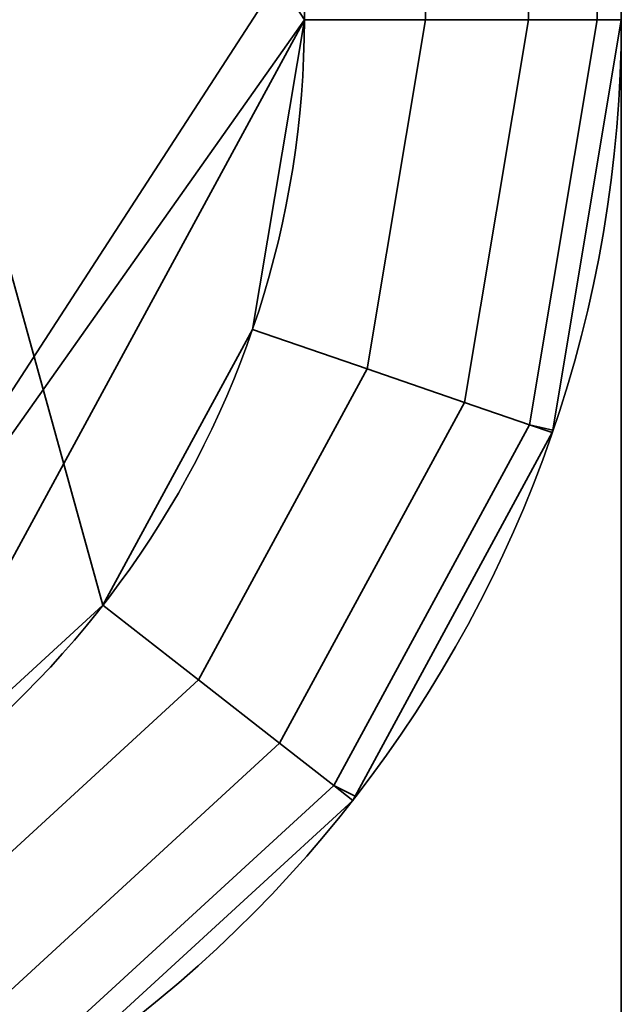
# Model space of a CAD drawing. Header units: millimetres. Extents: x -527 to 5177, y -116 to 161.
# Tile 597 of 656: x 1897.6 to 1899.5, y -18.73 to -15.63. Entities that reach past the tile are written whole.
import ezdxf

# ---------------------------------------------------------------- set-up
doc = ezdxf.new("R2010")
doc.units = ezdxf.units.MM
doc.layers.add('151', color=7, linetype='Continuous', true_color=0xffffff)

# ---------------------------------------------------------------- blocks, each defined once
blk = doc.blocks.new('UG_SURFACE_119')
at = {"layer": '151', "color": 252, "linetype": 'Continuous', "lineweight": 35}
for points in [[(1070.0001, -9.3, 2075.2499), (1070.0001, -26.22, 2075.2499), (1929.9999, -26.22, 2075.2499), (1929.9999, -9.3, 2075.2499)], [(1071.4999, -9.3, 2073.75), (1928.5001, -9.3, 2073.75), (1928.5001, -26.22, 2073.75), (1071.4999, -26.22, 2073.75)]]:
    blk.add_3dface(points, dxfattribs=at)
blk = doc.blocks.new('UG_SURFACE_122')
at = {"layer": '151', "color": 252, "linetype": 'Continuous', "lineweight": 35}
for points in [[(1897.5, -22, 1766.25), (1899.5, -22, 1766.25), (1899.5, -9, 1766.25), (1897.5, -9, 1766.25)], [(1897.5, -9, 1757.25), (1899.5, -9, 1757.25), (1899.5, -22, 1757.25), (1897.5, -22, 1757.25)], [(1896.5, -12.5446, 1748.75), (1898.5, -15.627, 1748.75), (1898.3366, -16.6034, 1748.75), (1897.8645, -17.4735, 1748.75)], [(1897.8645, -17.4735, 1748.75), (1897.1347, -18.1425, 1748.75), (1896.5, -12.5446, 1748.75)], [(1898.5, -15.373, 1748.75), (1898.5, -15.627, 1748.75), (1896.5, -12.5446, 1748.75)], [(1896.5, -12.5446, 1770.75), (1898.5, -15.627, 1770.75), (1898.3366, -16.6034, 1770.75), (1897.8645, -17.4735, 1770.75)], [(1897.8645, -17.4735, 1770.75), (1897.1347, -18.1425, 1770.75), (1896.5, -12.5446, 1770.75)], [(1898.5, -15.373, 1770.75), (1898.5, -15.627, 1770.75), (1896.5, -12.5446, 1770.75)], [(1896.5, -12.5446, 1774.75), (1897.1347, -18.1425, 1774.75), (1897.8645, -17.4735, 1774.75)], [(1896.5, -12.5446, 1774.75), (1898.5, -15.627, 1774.75), (1898.5, -15.373, 1774.75)], [(1897.8645, -17.4735, 1774.75), (1898.3366, -16.6034, 1774.75), (1898.5, -15.627, 1774.75), (1896.5, -12.5446, 1774.75)], [(1897.8645, -13.5265, 1752.75), (1897.1347, -12.8575, 1752.75), (1896.5, -18.4554, 1752.75)], [(1896.5, -18.4554, 1752.75), (1898.5, -15.373, 1752.75), (1898.3366, -14.3966, 1752.75), (1897.8645, -13.5265, 1752.75)], [(1898.5, -15.627, 1752.75), (1898.5, -15.373, 1752.75), (1896.5, -18.4554, 1752.75)], [(1898.5, -15.373, 1774.75), (1898.5, -15.627, 1774.75), (1898.8826, -15.627, 1774.6739), (1898.8826, -15.373, 1774.6739)], [(1898.5, -15.627, 1770.75), (1898.5, -15.373, 1770.75), (1898.8826, -15.373, 1770.8261), (1898.8826, -15.627, 1770.8261)], [(1898.5, -15.373, 1752.75), (1898.5, -15.627, 1752.75), (1898.8826, -15.627, 1752.6739), (1898.8826, -15.373, 1752.6739)], [(1898.5, -15.627, 1748.75), (1898.5, -15.373, 1748.75), (1898.8826, -15.373, 1748.8261), (1898.8826, -15.627, 1748.8261)], [(1898.8826, -15.373, 1774.6739), (1898.8826, -15.627, 1774.6739), (1899.2071, -15.627, 1774.4571), (1899.2071, -15.373, 1774.4571)], [(1898.8826, -15.627, 1770.8261), (1898.8826, -15.373, 1770.8261), (1899.2071, -15.373, 1771.0429), (1899.2071, -15.627, 1771.0429)], [(1898.8826, -15.373, 1752.6739), (1898.8826, -15.627, 1752.6739), (1899.2071, -15.627, 1752.4571), (1899.2071, -15.373, 1752.4571)], [(1898.8826, -15.627, 1748.8261), (1898.8826, -15.373, 1748.8261), (1899.2071, -15.373, 1749.0429), (1899.2071, -15.627, 1749.0429)], [(1899.2071, -15.373, 1774.4571), (1899.2071, -15.627, 1774.4571), (1899.4238, -15.627, 1774.1327), (1899.4238, -15.373, 1774.1327)], [(1899.2071, -15.627, 1771.0429), (1899.2071, -15.373, 1771.0429), (1899.4238, -15.373, 1771.3673), (1899.4238, -15.627, 1771.3673)], [(1899.2071, -15.373, 1752.4571), (1899.2071, -15.627, 1752.4571), (1899.4238, -15.627, 1752.1327), (1899.4238, -15.373, 1752.1327)], [(1899.2071, -15.627, 1749.0429), (1899.2071, -15.373, 1749.0429), (1899.4238, -15.373, 1749.3674), (1899.4238, -15.627, 1749.3674)], [(1899.4238, -15.373, 1774.1327), (1899.4238, -15.627, 1774.1327), (1899.5, -15.627, 1773.7499), (1899.5, -15.373, 1773.7499)], [(1899.4238, -15.627, 1771.3673), (1899.4238, -15.373, 1771.3673), (1899.5, -15.373, 1771.75), (1899.5, -15.627, 1771.75)], [(1899.4238, -15.373, 1752.1327), (1899.4238, -15.627, 1752.1327), (1899.5, -15.627, 1751.75), (1899.5, -15.373, 1751.75)], [(1899.4238, -15.627, 1749.3674), (1899.4238, -15.373, 1749.3674), (1899.5, -15.373, 1749.75), (1899.5, -15.627, 1749.75)], [(1898.5, -15.627, 1752.75), (1896.5, -18.4554, 1752.75), (1897.1347, -18.1425, 1752.75)], [(1897.1347, -18.1425, 1752.75), (1897.8645, -17.4735, 1752.75), (1898.3366, -16.6034, 1752.75), (1898.5, -15.627, 1752.75)], [(1898.6984, -16.728, 1752.6739), (1898.8826, -15.627, 1752.6739), (1898.5, -15.627, 1752.75), (1898.3366, -16.6034, 1752.75)], [(1898.8826, -15.627, 1748.8261), (1898.6984, -16.728, 1748.8261), (1898.3366, -16.6034, 1748.75), (1898.5, -15.627, 1748.75)], [(1898.8826, -15.627, 1770.8261), (1898.6984, -16.728, 1770.8261), (1898.3366, -16.6034, 1770.75), (1898.5, -15.627, 1770.75)], [(1898.6984, -16.728, 1774.6739), (1898.8826, -15.627, 1774.6739), (1898.5, -15.627, 1774.75), (1898.3366, -16.6034, 1774.75)], [(1899.0053, -16.8336, 1752.4571), (1899.2071, -15.627, 1752.4571), (1898.8826, -15.627, 1752.6739), (1898.6984, -16.728, 1752.6739)], [(1899.2071, -15.627, 1749.0429), (1899.0053, -16.8336, 1749.0429), (1898.6984, -16.728, 1748.8261), (1898.8826, -15.627, 1748.8261)], [(1899.2071, -15.627, 1771.0429), (1899.0053, -16.8336, 1771.0429), (1898.6984, -16.728, 1770.8261), (1898.8826, -15.627, 1770.8261)], [(1899.0053, -16.8336, 1774.4571), (1899.2071, -15.627, 1774.4571), (1898.8826, -15.627, 1774.6739), (1898.6984, -16.728, 1774.6739)], [(1899.2102, -16.9041, 1752.1327), (1899.4238, -15.627, 1752.1327), (1899.2071, -15.627, 1752.4571), (1899.0053, -16.8336, 1752.4571)], [(1899.4238, -15.627, 1749.3674), (1899.2102, -16.9041, 1749.3674), (1899.0053, -16.8336, 1749.0429), (1899.2071, -15.627, 1749.0429)], [(1899.4238, -15.627, 1771.3673), (1899.2102, -16.9041, 1771.3673), (1899.0053, -16.8336, 1771.0429), (1899.2071, -15.627, 1771.0429)], [(1899.2102, -16.9041, 1774.1327), (1899.4238, -15.627, 1774.1327), (1899.2071, -15.627, 1774.4571), (1899.0053, -16.8336, 1774.4571)], [(1899.2835, -16.9212, 1751.75), (1899.5, -15.627, 1751.75), (1899.4238, -15.627, 1752.1327), (1899.2102, -16.9041, 1752.1327)], [(1899.2102, -16.9041, 1749.3674), (1899.4238, -15.627, 1749.3674), (1899.5, -15.627, 1749.75), (1899.2835, -16.9212, 1749.75)], [(1899.2102, -16.9041, 1771.3673), (1899.4238, -15.627, 1771.3673), (1899.5, -15.627, 1771.75), (1899.2835, -16.9212, 1771.75)], [(1899.2835, -16.9212, 1773.7499), (1899.5, -15.627, 1773.7499), (1899.4238, -15.627, 1774.1327), (1899.2102, -16.9041, 1774.1327)], [(1899.5, -15.627, 1771.75), (1899.5, -15.627, 1773.7499), (1899.2835, -16.9212, 1773.7499), (1899.2835, -16.9212, 1771.75)], [(1899.5, -15.627, 1749.75), (1899.5, -15.627, 1751.75), (1899.2835, -16.9212, 1751.75), (1899.2835, -16.9212, 1749.75)], [(1898.1661, -17.709, 1752.6739), (1898.6984, -16.728, 1752.6739), (1898.3366, -16.6034, 1752.75), (1897.8645, -17.4735, 1752.75)], [(1898.6984, -16.728, 1748.8261), (1898.1661, -17.709, 1748.8261), (1897.8645, -17.4735, 1748.75), (1898.3366, -16.6034, 1748.75)], [(1898.6984, -16.728, 1770.8261), (1898.1661, -17.709, 1770.8261), (1897.8645, -17.4735, 1770.75), (1898.3366, -16.6034, 1770.75)], [(1898.1661, -17.709, 1774.6739), (1898.6984, -16.728, 1774.6739), (1898.3366, -16.6034, 1774.75), (1897.8645, -17.4735, 1774.75)], [(1898.4218, -17.9087, 1752.4571), (1899.0053, -16.8336, 1752.4571), (1898.6984, -16.728, 1752.6739), (1898.1661, -17.709, 1752.6739)], [(1899.0053, -16.8336, 1749.0429), (1898.4218, -17.9087, 1749.0429), (1898.1661, -17.709, 1748.8261), (1898.6984, -16.728, 1748.8261)], [(1899.0053, -16.8336, 1771.0429), (1898.4218, -17.9087, 1771.0429), (1898.1661, -17.709, 1770.8261), (1898.6984, -16.728, 1770.8261)], [(1898.4218, -17.9087, 1774.4571), (1899.0053, -16.8336, 1774.4571), (1898.6984, -16.728, 1774.6739), (1898.1661, -17.709, 1774.6739)], [(1898.5926, -18.0421, 1752.1327), (1899.2102, -16.9041, 1752.1327), (1899.0053, -16.8336, 1752.4571), (1898.4218, -17.9087, 1752.4571)], [(1899.2102, -16.9041, 1749.3674), (1898.5926, -18.0421, 1749.3674), (1898.4218, -17.9087, 1749.0429), (1899.0053, -16.8336, 1749.0429)], [(1899.2102, -16.9041, 1771.3673), (1898.5926, -18.0421, 1771.3673), (1898.4218, -17.9087, 1771.0429), (1899.0053, -16.8336, 1771.0429)], [(1898.5926, -18.0421, 1774.1327), (1899.2102, -16.9041, 1774.1327), (1899.0053, -16.8336, 1774.4571), (1898.4218, -17.9087, 1774.4571)], [(1898.6601, -18.0753, 1751.75), (1899.2822, -16.9289, 1751.75), (1899.2102, -16.9041, 1752.1327), (1898.5926, -18.0421, 1752.1327)], [(1898.5926, -18.0421, 1749.3674), (1899.2102, -16.9041, 1749.3674), (1899.2822, -16.9289, 1749.75), (1898.6601, -18.0753, 1749.75)], [(1898.5926, -18.0421, 1771.3673), (1899.2102, -16.9041, 1771.3673), (1899.2822, -16.9289, 1771.75), (1898.6601, -18.0753, 1771.75)], [(1898.6601, -18.0753, 1773.7499), (1899.2822, -16.9289, 1773.7499), (1899.2102, -16.9041, 1774.1327), (1898.5926, -18.0421, 1774.1327)], [(1899.2102, -16.9041, 1752.1327), (1899.2822, -16.9289, 1751.75), (1899.2835, -16.9212, 1751.75)], [(1899.2835, -16.9212, 1749.75), (1899.2822, -16.9289, 1749.75), (1899.2102, -16.9041, 1749.3674)], [(1899.2835, -16.9212, 1771.75), (1899.2822, -16.9289, 1771.75), (1899.2102, -16.9041, 1771.3673)], [(1899.2102, -16.9041, 1774.1327), (1899.2822, -16.9289, 1773.7499), (1899.2835, -16.9212, 1773.7499)], [(1899.2822, -16.9289, 1773.7499), (1898.6601, -18.0753, 1773.7499), (1898.6601, -18.0753, 1771.75), (1899.2822, -16.9289, 1771.75)], [(1899.2822, -16.9289, 1751.75), (1898.6601, -18.0753, 1751.75), (1898.6601, -18.0753, 1749.75), (1899.2822, -16.9289, 1749.75)], [(1899.2822, -16.9289, 1771.75), (1899.2835, -16.9212, 1771.75), (1899.2835, -16.9212, 1773.7499), (1899.2822, -16.9289, 1773.7499)], [(1899.2822, -16.9289, 1749.75), (1899.2835, -16.9212, 1749.75), (1899.2835, -16.9212, 1751.75), (1899.2822, -16.9289, 1751.75)], [(1897.3433, -18.4634, 1752.6739), (1898.1661, -17.709, 1752.6739), (1897.8645, -17.4735, 1752.75), (1897.1347, -18.1425, 1752.75)], [(1898.1661, -17.709, 1748.8261), (1897.3433, -18.4634, 1748.8261), (1897.1347, -18.1425, 1748.75), (1897.8645, -17.4735, 1748.75)], [(1898.1661, -17.709, 1770.8261), (1897.3433, -18.4634, 1770.8261), (1897.1347, -18.1425, 1770.75), (1897.8645, -17.4735, 1770.75)], [(1897.3433, -18.4634, 1774.6739), (1898.1661, -17.709, 1774.6739), (1897.8645, -17.4735, 1774.75), (1897.1347, -18.1425, 1774.75)], [(1897.5201, -18.7354, 1752.4571), (1898.4218, -17.9087, 1752.4571), (1898.1661, -17.709, 1752.6739), (1897.3433, -18.4634, 1752.6739)], [(1898.4218, -17.9087, 1749.0429), (1897.5201, -18.7354, 1749.0429), (1897.3433, -18.4634, 1748.8261), (1898.1661, -17.709, 1748.8261)], [(1898.4218, -17.9087, 1771.0429), (1897.5201, -18.7354, 1771.0429), (1897.3433, -18.4634, 1770.8261), (1898.1661, -17.709, 1770.8261)], [(1897.5201, -18.7354, 1774.4571), (1898.4218, -17.9087, 1774.4571), (1898.1661, -17.709, 1774.6739), (1897.3433, -18.4634, 1774.6739)], [(1897.6382, -18.9172, 1752.1327), (1898.5926, -18.0421, 1752.1327), (1898.4218, -17.9087, 1752.4571), (1897.5201, -18.7354, 1752.4571)], [(1898.5926, -18.0421, 1749.3674), (1897.6382, -18.9172, 1749.3674), (1897.5201, -18.7354, 1749.0429), (1898.4218, -17.9087, 1749.0429)], [(1898.5926, -18.0421, 1771.3673), (1897.6382, -18.9172, 1771.3673), (1897.5201, -18.7354, 1771.0429), (1898.4218, -17.9087, 1771.0429)], [(1897.6382, -18.9172, 1774.1327), (1898.5926, -18.0421, 1774.1327), (1898.4218, -17.9087, 1774.4571), (1897.5201, -18.7354, 1774.4571)], [(1897.6969, -18.9652, 1751.75), (1898.6526, -18.089, 1751.75), (1898.5926, -18.0421, 1752.1327), (1897.6382, -18.9172, 1752.1327)], [(1897.6382, -18.9172, 1749.3674), (1898.5926, -18.0421, 1749.3674), (1898.6526, -18.089, 1749.75), (1897.6969, -18.9652, 1749.75)], [(1897.6382, -18.9172, 1771.3673), (1898.5926, -18.0421, 1771.3673), (1898.6526, -18.089, 1771.75), (1897.6969, -18.9652, 1771.75)], [(1897.6969, -18.9652, 1773.7499), (1898.6526, -18.089, 1773.7499), (1898.5926, -18.0421, 1774.1327), (1897.6382, -18.9172, 1774.1327)], [(1898.5926, -18.0421, 1752.1327), (1898.6526, -18.089, 1751.75), (1898.6601, -18.0753, 1751.75)], [(1898.6601, -18.0753, 1749.75), (1898.6526, -18.089, 1749.75), (1898.5926, -18.0421, 1749.3674)], [(1898.6601, -18.0753, 1771.75), (1898.6526, -18.089, 1771.75), (1898.5926, -18.0421, 1771.3673)], [(1898.5926, -18.0421, 1774.1327), (1898.6526, -18.089, 1773.7499), (1898.6601, -18.0753, 1773.7499)], [(1898.6526, -18.089, 1773.7499), (1897.6969, -18.9652, 1773.7499), (1897.6969, -18.9652, 1771.75), (1898.6526, -18.089, 1771.75)], [(1898.6526, -18.089, 1751.75), (1897.6969, -18.9652, 1751.75), (1897.6969, -18.9652, 1749.75), (1898.6526, -18.089, 1749.75)], [(1898.6526, -18.089, 1771.75), (1898.6601, -18.0753, 1771.75), (1898.6601, -18.0753, 1773.7499), (1898.6526, -18.089, 1773.7499)], [(1898.6526, -18.089, 1749.75), (1898.6601, -18.0753, 1749.75), (1898.6601, -18.0753, 1751.75), (1898.6526, -18.089, 1751.75)]]:
    blk.add_3dface(points, dxfattribs=at)
blk = doc.blocks.new('UG_SURFACE_147')
at = {"layer": '151', "color": 252, "linetype": 'Continuous', "lineweight": 35}
for points in [[(1897.5, -22, 331.25), (1899.5, -22, 331.25), (1899.5, -9, 331.25), (1897.5, -9, 331.25)], [(1897.5, -9, 322.25), (1899.5, -9, 322.25), (1899.5, -22, 322.25), (1897.5, -22, 322.25)], [(1896.5, -12.5446, 313.75), (1898.5, -15.627, 313.75), (1898.3366, -16.6034, 313.75), (1897.8645, -17.4735, 313.75)], [(1897.8645, -17.4735, 313.75), (1897.1347, -18.1425, 313.75), (1896.5, -12.5446, 313.75)], [(1898.5, -15.373, 313.75), (1898.5, -15.627, 313.75), (1896.5, -12.5446, 313.75)], [(1896.5, -12.5446, 335.75), (1898.5, -15.627, 335.75), (1898.3366, -16.6034, 335.75), (1897.8645, -17.4735, 335.75)], [(1897.8645, -17.4735, 335.75), (1897.1347, -18.1425, 335.75), (1896.5, -12.5446, 335.75)], [(1898.5, -15.373, 335.75), (1898.5, -15.627, 335.75), (1896.5, -12.5446, 335.75)], [(1896.5, -12.5446, 339.75), (1897.1347, -18.1425, 339.75), (1897.8645, -17.4735, 339.75)], [(1896.5, -12.5446, 339.75), (1898.5, -15.627, 339.75), (1898.5, -15.373, 339.75)], [(1897.8645, -17.4735, 339.75), (1898.3366, -16.6034, 339.75), (1898.5, -15.627, 339.75), (1896.5, -12.5446, 339.75)], [(1897.8645, -13.5265, 317.75), (1897.1347, -12.8575, 317.75), (1896.5, -18.4554, 317.75)], [(1896.5, -18.4554, 317.75), (1898.5, -15.373, 317.75), (1898.3366, -14.3966, 317.75), (1897.8645, -13.5265, 317.75)], [(1898.5, -15.627, 317.75), (1898.5, -15.373, 317.75), (1896.5, -18.4554, 317.75)], [(1898.5, -15.373, 339.75), (1898.5, -15.627, 339.75), (1898.8826, -15.627, 339.6739), (1898.8826, -15.373, 339.6739)], [(1898.5, -15.627, 335.75), (1898.5, -15.373, 335.75), (1898.8826, -15.373, 335.8261), (1898.8826, -15.627, 335.8261)], [(1898.5, -15.373, 317.75), (1898.5, -15.627, 317.75), (1898.8826, -15.627, 317.6739), (1898.8826, -15.373, 317.6739)], [(1898.5, -15.627, 313.75), (1898.5, -15.373, 313.75), (1898.8826, -15.373, 313.8261), (1898.8826, -15.627, 313.8261)], [(1898.8826, -15.373, 339.6739), (1898.8826, -15.627, 339.6739), (1899.2071, -15.627, 339.4571), (1899.2071, -15.373, 339.4571)], [(1898.8826, -15.627, 335.8261), (1898.8826, -15.373, 335.8261), (1899.2071, -15.373, 336.0429), (1899.2071, -15.627, 336.0429)], [(1898.8826, -15.373, 317.6739), (1898.8826, -15.627, 317.6739), (1899.2071, -15.627, 317.4571), (1899.2071, -15.373, 317.4571)], [(1898.8826, -15.627, 313.8261), (1898.8826, -15.373, 313.8261), (1899.2071, -15.373, 314.0429), (1899.2071, -15.627, 314.0429)], [(1899.2071, -15.373, 339.4571), (1899.2071, -15.627, 339.4571), (1899.4238, -15.627, 339.1327), (1899.4238, -15.373, 339.1327)], [(1899.2071, -15.627, 336.0429), (1899.2071, -15.373, 336.0429), (1899.4238, -15.373, 336.3673), (1899.4238, -15.627, 336.3673)], [(1899.2071, -15.373, 317.4571), (1899.2071, -15.627, 317.4571), (1899.4238, -15.627, 317.1327), (1899.4238, -15.373, 317.1327)], [(1899.2071, -15.627, 314.0429), (1899.2071, -15.373, 314.0429), (1899.4238, -15.373, 314.3673), (1899.4238, -15.627, 314.3673)], [(1899.4238, -15.373, 339.1327), (1899.4238, -15.627, 339.1327), (1899.5, -15.627, 338.75), (1899.5, -15.373, 338.75)], [(1899.4238, -15.627, 336.3673), (1899.4238, -15.373, 336.3673), (1899.5, -15.373, 336.75), (1899.5, -15.627, 336.75)], [(1899.4238, -15.373, 317.1327), (1899.4238, -15.627, 317.1327), (1899.5, -15.627, 316.75), (1899.5, -15.373, 316.75)], [(1899.4238, -15.627, 314.3673), (1899.4238, -15.373, 314.3673), (1899.5, -15.373, 314.75), (1899.5, -15.627, 314.75)], [(1898.5, -15.627, 317.75), (1896.5, -18.4554, 317.75), (1897.1347, -18.1425, 317.75)], [(1897.1347, -18.1425, 317.75), (1897.8645, -17.4735, 317.75), (1898.3366, -16.6034, 317.75), (1898.5, -15.627, 317.75)], [(1898.6984, -16.728, 317.6739), (1898.8826, -15.627, 317.6739), (1898.5, -15.627, 317.75), (1898.3366, -16.6034, 317.75)], [(1898.8826, -15.627, 313.8261), (1898.6984, -16.728, 313.8261), (1898.3366, -16.6034, 313.75), (1898.5, -15.627, 313.75)], [(1898.8826, -15.627, 335.8261), (1898.6984, -16.728, 335.8261), (1898.3366, -16.6034, 335.75), (1898.5, -15.627, 335.75)], [(1898.6984, -16.728, 339.6739), (1898.8826, -15.627, 339.6739), (1898.5, -15.627, 339.75), (1898.3366, -16.6034, 339.75)], [(1899.0053, -16.8336, 317.4571), (1899.2071, -15.627, 317.4571), (1898.8826, -15.627, 317.6739), (1898.6984, -16.728, 317.6739)], [(1899.2071, -15.627, 314.0429), (1899.0053, -16.8336, 314.0429), (1898.6984, -16.728, 313.8261), (1898.8826, -15.627, 313.8261)], [(1899.2071, -15.627, 336.0429), (1899.0053, -16.8336, 336.0429), (1898.6984, -16.728, 335.8261), (1898.8826, -15.627, 335.8261)], [(1899.0053, -16.8336, 339.4571), (1899.2071, -15.627, 339.4571), (1898.8826, -15.627, 339.6739), (1898.6984, -16.728, 339.6739)], [(1899.2102, -16.9041, 317.1327), (1899.4238, -15.627, 317.1327), (1899.2071, -15.627, 317.4571), (1899.0053, -16.8336, 317.4571)], [(1899.4238, -15.627, 314.3673), (1899.2102, -16.9041, 314.3673), (1899.0053, -16.8336, 314.0429), (1899.2071, -15.627, 314.0429)], [(1899.4238, -15.627, 336.3673), (1899.2102, -16.9041, 336.3673), (1899.0053, -16.8336, 336.0429), (1899.2071, -15.627, 336.0429)], [(1899.2102, -16.9041, 339.1327), (1899.4238, -15.627, 339.1327), (1899.2071, -15.627, 339.4571), (1899.0053, -16.8336, 339.4571)], [(1899.2835, -16.9212, 316.75), (1899.5, -15.627, 316.75), (1899.4238, -15.627, 317.1327), (1899.2102, -16.9041, 317.1327)], [(1899.2102, -16.9041, 314.3673), (1899.4238, -15.627, 314.3673), (1899.5, -15.627, 314.75), (1899.2835, -16.9212, 314.75)], [(1899.2102, -16.9041, 336.3673), (1899.4238, -15.627, 336.3673), (1899.5, -15.627, 336.75), (1899.2835, -16.9212, 336.75)], [(1899.2835, -16.9212, 338.75), (1899.5, -15.627, 338.75), (1899.4238, -15.627, 339.1327), (1899.2102, -16.9041, 339.1327)], [(1899.5, -15.627, 336.75), (1899.5, -15.627, 338.75), (1899.2835, -16.9212, 338.75), (1899.2835, -16.9212, 336.75)], [(1899.5, -15.627, 314.75), (1899.5, -15.627, 316.75), (1899.2835, -16.9212, 316.75), (1899.2835, -16.9212, 314.75)], [(1898.1661, -17.709, 317.6739), (1898.6984, -16.728, 317.6739), (1898.3366, -16.6034, 317.75), (1897.8645, -17.4735, 317.75)], [(1898.6984, -16.728, 313.8261), (1898.1661, -17.709, 313.8261), (1897.8645, -17.4735, 313.75), (1898.3366, -16.6034, 313.75)], [(1898.6984, -16.728, 335.8261), (1898.1661, -17.709, 335.8261), (1897.8645, -17.4735, 335.75), (1898.3366, -16.6034, 335.75)], [(1898.1661, -17.709, 339.6739), (1898.6984, -16.728, 339.6739), (1898.3366, -16.6034, 339.75), (1897.8645, -17.4735, 339.75)], [(1898.4218, -17.9087, 317.4571), (1899.0053, -16.8336, 317.4571), (1898.6984, -16.728, 317.6739), (1898.1661, -17.709, 317.6739)], [(1899.0053, -16.8336, 314.0429), (1898.4218, -17.9087, 314.0429), (1898.1661, -17.709, 313.8261), (1898.6984, -16.728, 313.8261)], [(1899.0053, -16.8336, 336.0429), (1898.4218, -17.9087, 336.0429), (1898.1661, -17.709, 335.8261), (1898.6984, -16.728, 335.8261)], [(1898.4218, -17.9087, 339.4571), (1899.0053, -16.8336, 339.4571), (1898.6984, -16.728, 339.6739), (1898.1661, -17.709, 339.6739)], [(1898.5926, -18.0421, 317.1327), (1899.2102, -16.9041, 317.1327), (1899.0053, -16.8336, 317.4571), (1898.4218, -17.9087, 317.4571)], [(1899.2102, -16.9041, 314.3673), (1898.5926, -18.0421, 314.3673), (1898.4218, -17.9087, 314.0429), (1899.0053, -16.8336, 314.0429)], [(1899.2102, -16.9041, 336.3673), (1898.5926, -18.0421, 336.3673), (1898.4218, -17.9087, 336.0429), (1899.0053, -16.8336, 336.0429)], [(1898.5926, -18.0421, 339.1327), (1899.2102, -16.9041, 339.1327), (1899.0053, -16.8336, 339.4571), (1898.4218, -17.9087, 339.4571)], [(1898.6601, -18.0753, 316.75), (1899.2822, -16.9289, 316.75), (1899.2102, -16.9041, 317.1327), (1898.5926, -18.0421, 317.1327)], [(1898.5926, -18.0421, 314.3673), (1899.2102, -16.9041, 314.3673), (1899.2822, -16.9289, 314.75), (1898.6601, -18.0753, 314.75)], [(1898.5926, -18.0421, 336.3673), (1899.2102, -16.9041, 336.3673), (1899.2822, -16.9289, 336.75), (1898.6601, -18.0753, 336.75)], [(1898.6601, -18.0753, 338.75), (1899.2822, -16.9289, 338.75), (1899.2102, -16.9041, 339.1327), (1898.5926, -18.0421, 339.1327)], [(1899.2102, -16.9041, 317.1327), (1899.2822, -16.9289, 316.75), (1899.2835, -16.9212, 316.75)], [(1899.2835, -16.9212, 314.75), (1899.2822, -16.9289, 314.75), (1899.2102, -16.9041, 314.3673)], [(1899.2835, -16.9212, 336.75), (1899.2822, -16.9289, 336.75), (1899.2102, -16.9041, 336.3673)], [(1899.2102, -16.9041, 339.1327), (1899.2822, -16.9289, 338.75), (1899.2835, -16.9212, 338.75)], [(1899.2822, -16.9289, 338.75), (1898.6601, -18.0753, 338.75), (1898.6601, -18.0753, 336.75), (1899.2822, -16.9289, 336.75)], [(1899.2822, -16.9289, 316.75), (1898.6601, -18.0753, 316.75), (1898.6601, -18.0753, 314.75), (1899.2822, -16.9289, 314.75)], [(1899.2822, -16.9289, 336.75), (1899.2835, -16.9212, 336.75), (1899.2835, -16.9212, 338.75), (1899.2822, -16.9289, 338.75)], [(1899.2822, -16.9289, 314.75), (1899.2835, -16.9212, 314.75), (1899.2835, -16.9212, 316.75), (1899.2822, -16.9289, 316.75)], [(1897.3433, -18.4634, 317.6739), (1898.1661, -17.709, 317.6739), (1897.8645, -17.4735, 317.75), (1897.1347, -18.1425, 317.75)], [(1898.1661, -17.709, 313.8261), (1897.3433, -18.4634, 313.8261), (1897.1347, -18.1425, 313.75), (1897.8645, -17.4735, 313.75)], [(1898.1661, -17.709, 335.8261), (1897.3433, -18.4634, 335.8261), (1897.1347, -18.1425, 335.75), (1897.8645, -17.4735, 335.75)], [(1897.3433, -18.4634, 339.6739), (1898.1661, -17.709, 339.6739), (1897.8645, -17.4735, 339.75), (1897.1347, -18.1425, 339.75)], [(1897.5201, -18.7354, 317.4571), (1898.4218, -17.9087, 317.4571), (1898.1661, -17.709, 317.6739), (1897.3433, -18.4634, 317.6739)], [(1898.4218, -17.9087, 314.0429), (1897.5201, -18.7354, 314.0429), (1897.3433, -18.4634, 313.8261), (1898.1661, -17.709, 313.8261)], [(1898.4218, -17.9087, 336.0429), (1897.5201, -18.7354, 336.0429), (1897.3433, -18.4634, 335.8261), (1898.1661, -17.709, 335.8261)], [(1897.5201, -18.7354, 339.4571), (1898.4218, -17.9087, 339.4571), (1898.1661, -17.709, 339.6739), (1897.3433, -18.4634, 339.6739)], [(1897.6382, -18.9172, 317.1327), (1898.5926, -18.0421, 317.1327), (1898.4218, -17.9087, 317.4571), (1897.5201, -18.7354, 317.4571)], [(1898.5926, -18.0421, 314.3673), (1897.6382, -18.9172, 314.3673), (1897.5201, -18.7354, 314.0429), (1898.4218, -17.9087, 314.0429)], [(1898.5926, -18.0421, 336.3673), (1897.6382, -18.9172, 336.3673), (1897.5201, -18.7354, 336.0429), (1898.4218, -17.9087, 336.0429)], [(1897.6382, -18.9172, 339.1327), (1898.5926, -18.0421, 339.1327), (1898.4218, -17.9087, 339.4571), (1897.5201, -18.7354, 339.4571)], [(1897.6969, -18.9652, 316.75), (1898.6526, -18.089, 316.75), (1898.5926, -18.0421, 317.1327), (1897.6382, -18.9172, 317.1327)], [(1897.6382, -18.9172, 314.3673), (1898.5926, -18.0421, 314.3673), (1898.6526, -18.089, 314.75), (1897.6969, -18.9652, 314.75)], [(1897.6382, -18.9172, 336.3673), (1898.5926, -18.0421, 336.3673), (1898.6526, -18.089, 336.75), (1897.6969, -18.9652, 336.75)], [(1897.6969, -18.9652, 338.75), (1898.6526, -18.089, 338.75), (1898.5926, -18.0421, 339.1327), (1897.6382, -18.9172, 339.1327)], [(1898.5926, -18.0421, 317.1327), (1898.6526, -18.089, 316.75), (1898.6601, -18.0753, 316.75)], [(1898.6601, -18.0753, 314.75), (1898.6526, -18.089, 314.75), (1898.5926, -18.0421, 314.3673)], [(1898.6601, -18.0753, 336.75), (1898.6526, -18.089, 336.75), (1898.5926, -18.0421, 336.3673)], [(1898.5926, -18.0421, 339.1327), (1898.6526, -18.089, 338.75), (1898.6601, -18.0753, 338.75)], [(1898.6526, -18.089, 338.75), (1897.6969, -18.9652, 338.75), (1897.6969, -18.9652, 336.75), (1898.6526, -18.089, 336.75)], [(1898.6526, -18.089, 316.75), (1897.6969, -18.9652, 316.75), (1897.6969, -18.9652, 314.75), (1898.6526, -18.089, 314.75)], [(1898.6526, -18.089, 336.75), (1898.6601, -18.0753, 336.75), (1898.6601, -18.0753, 338.75), (1898.6526, -18.089, 338.75)], [(1898.6526, -18.089, 314.75), (1898.6601, -18.0753, 314.75), (1898.6601, -18.0753, 316.75), (1898.6526, -18.089, 316.75)]]:
    blk.add_3dface(points, dxfattribs=at)
blk = doc.blocks.new('UG_SURFACE_167')
at = {"layer": '151', "color": 252, "linetype": 'Continuous', "lineweight": 35}
for points in [[(1897.5, -22, 1516.25), (1899.5, -22, 1516.25), (1899.5, -9, 1516.25), (1897.5, -9, 1516.25)], [(1897.5, -9, 1507.25), (1899.5, -9, 1507.25), (1899.5, -22, 1507.25), (1897.5, -22, 1507.25)], [(1896.5, -12.5446, 1498.75), (1898.5, -15.627, 1498.75), (1898.3366, -16.6034, 1498.75), (1897.8645, -17.4735, 1498.75)], [(1897.8645, -17.4735, 1498.75), (1897.1347, -18.1425, 1498.75), (1896.5, -12.5446, 1498.75)], [(1898.5, -15.373, 1498.75), (1898.5, -15.627, 1498.75), (1896.5, -12.5446, 1498.75)], [(1896.5, -12.5446, 1520.75), (1898.5, -15.627, 1520.75), (1898.3366, -16.6034, 1520.75), (1897.8645, -17.4735, 1520.75)], [(1897.8645, -17.4735, 1520.75), (1897.1347, -18.1425, 1520.75), (1896.5, -12.5446, 1520.75)], [(1898.5, -15.373, 1520.75), (1898.5, -15.627, 1520.75), (1896.5, -12.5446, 1520.75)], [(1896.5, -12.5446, 1524.75), (1897.1347, -18.1425, 1524.75), (1897.8645, -17.4735, 1524.75)], [(1896.5, -12.5446, 1524.75), (1898.5, -15.627, 1524.75), (1898.5, -15.373, 1524.75)], [(1897.8645, -17.4735, 1524.75), (1898.3366, -16.6034, 1524.75), (1898.5, -15.627, 1524.75), (1896.5, -12.5446, 1524.75)], [(1897.8645, -13.5265, 1502.75), (1897.1347, -12.8575, 1502.75), (1896.5, -18.4554, 1502.75)], [(1896.5, -18.4554, 1502.75), (1898.5, -15.373, 1502.75), (1898.3366, -14.3966, 1502.75), (1897.8645, -13.5265, 1502.75)], [(1898.5, -15.627, 1502.75), (1898.5, -15.373, 1502.75), (1896.5, -18.4554, 1502.75)], [(1898.5, -15.373, 1524.75), (1898.5, -15.627, 1524.75), (1898.8826, -15.627, 1524.6739), (1898.8826, -15.373, 1524.6739)], [(1898.5, -15.627, 1520.75), (1898.5, -15.373, 1520.75), (1898.8826, -15.373, 1520.8261), (1898.8826, -15.627, 1520.8261)], [(1898.5, -15.373, 1502.75), (1898.5, -15.627, 1502.75), (1898.8826, -15.627, 1502.6739), (1898.8826, -15.373, 1502.6739)], [(1898.5, -15.627, 1498.75), (1898.5, -15.373, 1498.75), (1898.8826, -15.373, 1498.8261), (1898.8826, -15.627, 1498.8261)], [(1898.8826, -15.373, 1524.6739), (1898.8826, -15.627, 1524.6739), (1899.2071, -15.627, 1524.4571), (1899.2071, -15.373, 1524.4571)], [(1898.8826, -15.627, 1520.8261), (1898.8826, -15.373, 1520.8261), (1899.2071, -15.373, 1521.0429), (1899.2071, -15.627, 1521.0429)], [(1898.8826, -15.373, 1502.6739), (1898.8826, -15.627, 1502.6739), (1899.2071, -15.627, 1502.4571), (1899.2071, -15.373, 1502.4571)], [(1898.8826, -15.627, 1498.8261), (1898.8826, -15.373, 1498.8261), (1899.2071, -15.373, 1499.0429), (1899.2071, -15.627, 1499.0429)], [(1899.2071, -15.373, 1524.4571), (1899.2071, -15.627, 1524.4571), (1899.4238, -15.627, 1524.1327), (1899.4238, -15.373, 1524.1327)], [(1899.2071, -15.627, 1521.0429), (1899.2071, -15.373, 1521.0429), (1899.4238, -15.373, 1521.3673), (1899.4238, -15.627, 1521.3673)], [(1899.2071, -15.373, 1502.4571), (1899.2071, -15.627, 1502.4571), (1899.4238, -15.627, 1502.1327), (1899.4238, -15.373, 1502.1327)], [(1899.2071, -15.627, 1499.0429), (1899.2071, -15.373, 1499.0429), (1899.4238, -15.373, 1499.3674), (1899.4238, -15.627, 1499.3674)], [(1899.4238, -15.373, 1524.1327), (1899.4238, -15.627, 1524.1327), (1899.5, -15.627, 1523.7499), (1899.5, -15.373, 1523.7499)], [(1899.4238, -15.627, 1521.3673), (1899.4238, -15.373, 1521.3673), (1899.5, -15.373, 1521.75), (1899.5, -15.627, 1521.75)], [(1899.4238, -15.373, 1502.1327), (1899.4238, -15.627, 1502.1327), (1899.5, -15.627, 1501.75), (1899.5, -15.373, 1501.75)], [(1899.4238, -15.627, 1499.3674), (1899.4238, -15.373, 1499.3674), (1899.5, -15.373, 1499.75), (1899.5, -15.627, 1499.75)], [(1898.5, -15.627, 1502.75), (1896.5, -18.4554, 1502.75), (1897.1347, -18.1425, 1502.75)], [(1897.1347, -18.1425, 1502.75), (1897.8645, -17.4735, 1502.75), (1898.3366, -16.6034, 1502.75), (1898.5, -15.627, 1502.75)], [(1898.6984, -16.728, 1502.6739), (1898.8826, -15.627, 1502.6739), (1898.5, -15.627, 1502.75), (1898.3366, -16.6034, 1502.75)], [(1898.8826, -15.627, 1498.8261), (1898.6984, -16.728, 1498.8261), (1898.3366, -16.6034, 1498.75), (1898.5, -15.627, 1498.75)], [(1898.8826, -15.627, 1520.8261), (1898.6984, -16.728, 1520.8261), (1898.3366, -16.6034, 1520.75), (1898.5, -15.627, 1520.75)], [(1898.6984, -16.728, 1524.6739), (1898.8826, -15.627, 1524.6739), (1898.5, -15.627, 1524.75), (1898.3366, -16.6034, 1524.75)], [(1899.0053, -16.8336, 1502.4571), (1899.2071, -15.627, 1502.4571), (1898.8826, -15.627, 1502.6739), (1898.6984, -16.728, 1502.6739)], [(1899.2071, -15.627, 1499.0429), (1899.0053, -16.8336, 1499.0429), (1898.6984, -16.728, 1498.8261), (1898.8826, -15.627, 1498.8261)], [(1899.2071, -15.627, 1521.0429), (1899.0053, -16.8336, 1521.0429), (1898.6984, -16.728, 1520.8261), (1898.8826, -15.627, 1520.8261)], [(1899.0053, -16.8336, 1524.4571), (1899.2071, -15.627, 1524.4571), (1898.8826, -15.627, 1524.6739), (1898.6984, -16.728, 1524.6739)], [(1899.2102, -16.9041, 1502.1327), (1899.4238, -15.627, 1502.1327), (1899.2071, -15.627, 1502.4571), (1899.0053, -16.8336, 1502.4571)], [(1899.4238, -15.627, 1499.3674), (1899.2102, -16.9041, 1499.3674), (1899.0053, -16.8336, 1499.0429), (1899.2071, -15.627, 1499.0429)], [(1899.4238, -15.627, 1521.3673), (1899.2102, -16.9041, 1521.3673), (1899.0053, -16.8336, 1521.0429), (1899.2071, -15.627, 1521.0429)], [(1899.2102, -16.9041, 1524.1327), (1899.4238, -15.627, 1524.1327), (1899.2071, -15.627, 1524.4571), (1899.0053, -16.8336, 1524.4571)], [(1899.2835, -16.9212, 1501.75), (1899.5, -15.627, 1501.75), (1899.4238, -15.627, 1502.1327), (1899.2102, -16.9041, 1502.1327)], [(1899.2102, -16.9041, 1499.3674), (1899.4238, -15.627, 1499.3674), (1899.5, -15.627, 1499.75), (1899.2835, -16.9212, 1499.75)], [(1899.2102, -16.9041, 1521.3673), (1899.4238, -15.627, 1521.3673), (1899.5, -15.627, 1521.75), (1899.2835, -16.9212, 1521.75)], [(1899.2835, -16.9212, 1523.7499), (1899.5, -15.627, 1523.7499), (1899.4238, -15.627, 1524.1327), (1899.2102, -16.9041, 1524.1327)], [(1899.5, -15.627, 1521.75), (1899.5, -15.627, 1523.7499), (1899.2835, -16.9212, 1523.7499), (1899.2835, -16.9212, 1521.75)], [(1899.5, -15.627, 1499.75), (1899.5, -15.627, 1501.75), (1899.2835, -16.9212, 1501.75), (1899.2835, -16.9212, 1499.75)], [(1898.1661, -17.709, 1502.6739), (1898.6984, -16.728, 1502.6739), (1898.3366, -16.6034, 1502.75), (1897.8645, -17.4735, 1502.75)], [(1898.6984, -16.728, 1498.8261), (1898.1661, -17.709, 1498.8261), (1897.8645, -17.4735, 1498.75), (1898.3366, -16.6034, 1498.75)], [(1898.6984, -16.728, 1520.8261), (1898.1661, -17.709, 1520.8261), (1897.8645, -17.4735, 1520.75), (1898.3366, -16.6034, 1520.75)], [(1898.1661, -17.709, 1524.6739), (1898.6984, -16.728, 1524.6739), (1898.3366, -16.6034, 1524.75), (1897.8645, -17.4735, 1524.75)], [(1898.4218, -17.9087, 1502.4571), (1899.0053, -16.8336, 1502.4571), (1898.6984, -16.728, 1502.6739), (1898.1661, -17.709, 1502.6739)], [(1899.0053, -16.8336, 1499.0429), (1898.4218, -17.9087, 1499.0429), (1898.1661, -17.709, 1498.8261), (1898.6984, -16.728, 1498.8261)], [(1899.0053, -16.8336, 1521.0429), (1898.4218, -17.9087, 1521.0429), (1898.1661, -17.709, 1520.8261), (1898.6984, -16.728, 1520.8261)], [(1898.4218, -17.9087, 1524.4571), (1899.0053, -16.8336, 1524.4571), (1898.6984, -16.728, 1524.6739), (1898.1661, -17.709, 1524.6739)], [(1898.5926, -18.0421, 1502.1327), (1899.2102, -16.9041, 1502.1327), (1899.0053, -16.8336, 1502.4571), (1898.4218, -17.9087, 1502.4571)], [(1899.2102, -16.9041, 1499.3674), (1898.5926, -18.0421, 1499.3674), (1898.4218, -17.9087, 1499.0429), (1899.0053, -16.8336, 1499.0429)], [(1899.2102, -16.9041, 1521.3673), (1898.5926, -18.0421, 1521.3673), (1898.4218, -17.9087, 1521.0429), (1899.0053, -16.8336, 1521.0429)], [(1898.5926, -18.0421, 1524.1327), (1899.2102, -16.9041, 1524.1327), (1899.0053, -16.8336, 1524.4571), (1898.4218, -17.9087, 1524.4571)], [(1898.6601, -18.0753, 1501.75), (1899.2822, -16.9289, 1501.75), (1899.2102, -16.9041, 1502.1327), (1898.5926, -18.0421, 1502.1327)], [(1898.5926, -18.0421, 1499.3674), (1899.2102, -16.9041, 1499.3674), (1899.2822, -16.9289, 1499.75), (1898.6601, -18.0753, 1499.75)], [(1898.5926, -18.0421, 1521.3673), (1899.2102, -16.9041, 1521.3673), (1899.2822, -16.9289, 1521.75), (1898.6601, -18.0753, 1521.75)], [(1898.6601, -18.0753, 1523.7499), (1899.2822, -16.9289, 1523.7499), (1899.2102, -16.9041, 1524.1327), (1898.5926, -18.0421, 1524.1327)], [(1899.2102, -16.9041, 1502.1327), (1899.2822, -16.9289, 1501.75), (1899.2835, -16.9212, 1501.75)], [(1899.2835, -16.9212, 1499.75), (1899.2822, -16.9289, 1499.75), (1899.2102, -16.9041, 1499.3674)], [(1899.2835, -16.9212, 1521.75), (1899.2822, -16.9289, 1521.75), (1899.2102, -16.9041, 1521.3673)], [(1899.2102, -16.9041, 1524.1327), (1899.2822, -16.9289, 1523.7499), (1899.2835, -16.9212, 1523.7499)], [(1899.2822, -16.9289, 1523.7499), (1898.6601, -18.0753, 1523.7499), (1898.6601, -18.0753, 1521.75), (1899.2822, -16.9289, 1521.75)], [(1899.2822, -16.9289, 1501.75), (1898.6601, -18.0753, 1501.75), (1898.6601, -18.0753, 1499.75), (1899.2822, -16.9289, 1499.75)], [(1899.2822, -16.9289, 1521.75), (1899.2835, -16.9212, 1521.75), (1899.2835, -16.9212, 1523.7499), (1899.2822, -16.9289, 1523.7499)], [(1899.2822, -16.9289, 1499.75), (1899.2835, -16.9212, 1499.75), (1899.2835, -16.9212, 1501.75), (1899.2822, -16.9289, 1501.75)], [(1897.3433, -18.4634, 1502.6739), (1898.1661, -17.709, 1502.6739), (1897.8645, -17.4735, 1502.75), (1897.1347, -18.1425, 1502.75)], [(1898.1661, -17.709, 1498.8261), (1897.3433, -18.4634, 1498.8261), (1897.1347, -18.1425, 1498.75), (1897.8645, -17.4735, 1498.75)], [(1898.1661, -17.709, 1520.8261), (1897.3433, -18.4634, 1520.8261), (1897.1347, -18.1425, 1520.75), (1897.8645, -17.4735, 1520.75)], [(1897.3433, -18.4634, 1524.6739), (1898.1661, -17.709, 1524.6739), (1897.8645, -17.4735, 1524.75), (1897.1347, -18.1425, 1524.75)], [(1897.5201, -18.7354, 1502.4571), (1898.4218, -17.9087, 1502.4571), (1898.1661, -17.709, 1502.6739), (1897.3433, -18.4634, 1502.6739)], [(1898.4218, -17.9087, 1499.0429), (1897.5201, -18.7354, 1499.0429), (1897.3433, -18.4634, 1498.8261), (1898.1661, -17.709, 1498.8261)], [(1898.4218, -17.9087, 1521.0429), (1897.5201, -18.7354, 1521.0429), (1897.3433, -18.4634, 1520.8261), (1898.1661, -17.709, 1520.8261)], [(1897.5201, -18.7354, 1524.4571), (1898.4218, -17.9087, 1524.4571), (1898.1661, -17.709, 1524.6739), (1897.3433, -18.4634, 1524.6739)], [(1897.6382, -18.9172, 1502.1327), (1898.5926, -18.0421, 1502.1327), (1898.4218, -17.9087, 1502.4571), (1897.5201, -18.7354, 1502.4571)], [(1898.5926, -18.0421, 1499.3674), (1897.6382, -18.9172, 1499.3674), (1897.5201, -18.7354, 1499.0429), (1898.4218, -17.9087, 1499.0429)], [(1898.5926, -18.0421, 1521.3673), (1897.6382, -18.9172, 1521.3673), (1897.5201, -18.7354, 1521.0429), (1898.4218, -17.9087, 1521.0429)], [(1897.6382, -18.9172, 1524.1327), (1898.5926, -18.0421, 1524.1327), (1898.4218, -17.9087, 1524.4571), (1897.5201, -18.7354, 1524.4571)], [(1897.6969, -18.9652, 1501.75), (1898.6526, -18.089, 1501.75), (1898.5926, -18.0421, 1502.1327), (1897.6382, -18.9172, 1502.1327)], [(1897.6382, -18.9172, 1499.3674), (1898.5926, -18.0421, 1499.3674), (1898.6526, -18.089, 1499.75), (1897.6969, -18.9652, 1499.75)], [(1897.6382, -18.9172, 1521.3673), (1898.5926, -18.0421, 1521.3673), (1898.6526, -18.089, 1521.75), (1897.6969, -18.9652, 1521.75)], [(1897.6969, -18.9652, 1523.7499), (1898.6526, -18.089, 1523.7499), (1898.5926, -18.0421, 1524.1327), (1897.6382, -18.9172, 1524.1327)], [(1898.5926, -18.0421, 1502.1327), (1898.6526, -18.089, 1501.75), (1898.6601, -18.0753, 1501.75)], [(1898.6601, -18.0753, 1499.75), (1898.6526, -18.089, 1499.75), (1898.5926, -18.0421, 1499.3674)], [(1898.6601, -18.0753, 1521.75), (1898.6526, -18.089, 1521.75), (1898.5926, -18.0421, 1521.3673)], [(1898.5926, -18.0421, 1524.1327), (1898.6526, -18.089, 1523.7499), (1898.6601, -18.0753, 1523.7499)], [(1898.6526, -18.089, 1523.7499), (1897.6969, -18.9652, 1523.7499), (1897.6969, -18.9652, 1521.75), (1898.6526, -18.089, 1521.75)], [(1898.6526, -18.089, 1501.75), (1897.6969, -18.9652, 1501.75), (1897.6969, -18.9652, 1499.75), (1898.6526, -18.089, 1499.75)], [(1898.6526, -18.089, 1521.75), (1898.6601, -18.0753, 1521.75), (1898.6601, -18.0753, 1523.7499), (1898.6526, -18.089, 1523.7499)], [(1898.6526, -18.089, 1499.75), (1898.6601, -18.0753, 1499.75), (1898.6601, -18.0753, 1501.75), (1898.6526, -18.089, 1501.75)]]:
    blk.add_3dface(points, dxfattribs=at)

msp = doc.modelspace()

# ---------------------------------------------------------------- linework, layer by layer
at = {"layer": '151', "color": 251, "linetype": 'Continuous', "lineweight": -3, "true_color": 0x636466}
for p, q in [((1899.5, -22, 1757.25), (1899.5, -9, 1757.25)), ((1899.5, -9, 1766.25), (1899.5, -22, 1766.25)), ((1899.5, -22, 322.25), (1899.5, -9, 322.25)), ((1899.5, -9, 331.25), (1899.5, -22, 331.25)), ((1899.5, -9, 1516.25), (1899.5, -22, 1516.25)), ((1899.5, -22, 1507.25), (1899.5, -9, 1507.25))]:
    msp.add_line(p, q, dxfattribs=at)
at = {"layer": '151', "color": 251, "linetype": 'Continuous', "lineweight": -3, "true_color": 0x636466, "extrusion": (-1, 0, 0)}
for centre in [(15.5, 1761.75, -1899.5), (15.5, 326.75, -1899.5), (15.5, 1511.75, -1899.5)]:
    msp.add_circle(centre, 3, dxfattribs=at)
at = {"layer": '151', "color": 251, "linetype": 'Continuous', "lineweight": -3, "true_color": 0x636466, "extrusion": (0, 0, -1)}
for centre, radius, end in [((-1895.5, -15.627, -1773.75), 4, 255.5225), ((-1895.5, -15.627, -1751.75), 4, 255.5225), ((-1895.5, -15.627, -1770.75), 3, 250.5288), ((-1895.5, -15.627, -1748.75), 3, 250.5288), ((-1895.5, -15.627, -338.75), 4, 255.5225), ((-1895.5, -15.627, -316.75), 4, 255.5225), ((-1895.5, -15.627, -335.75), 3, 250.5288), ((-1895.5, -15.627, -313.75), 3, 250.5288), ((-1895.5, -15.627, -1498.75), 3, 250.5288), ((-1895.5, -15.627, -1501.75), 4, 255.5225), ((-1895.5, -15.627, -1520.75), 3, 250.5288), ((-1895.5, -15.627, -1523.75), 4, 255.5225)]:
    msp.add_arc(centre, radius, 180, end, dxfattribs=at)
at = {"layer": '151', "color": 251, "linetype": 'Continuous', "lineweight": -3, "true_color": 0x636466}
for centre, radius, start in [((1895.5, -15.627, 1774.75), 3, 289.4712), ((1895.5, -15.627, 1771.75), 4, 284.4775), ((1895.5, -15.627, 1752.75), 3, 289.4712), ((1895.5, -15.627, 1749.75), 4, 284.4775), ((1895.5, -15.627, 339.75), 3, 289.4712), ((1895.5, -15.627, 336.75), 4, 284.4775), ((1895.5, -15.627, 317.75), 3, 289.4712), ((1895.5, -15.627, 314.75), 4, 284.4775), ((1895.5, -15.627, 1499.75), 4, 284.4775), ((1895.5, -15.627, 1502.75), 3, 289.4712), ((1895.5, -15.627, 1524.75), 3, 289.4712), ((1895.5, -15.627, 1521.75), 4, 284.4775)]:
    msp.add_arc(centre, radius, start, 0, dxfattribs=at)

# ---------------------------------------------------------------- block references
for name in ['UG_SURFACE_119', 'UG_SURFACE_122', 'UG_SURFACE_147', 'UG_SURFACE_167']:
    msp.add_blockref(name, (0, 0), dxfattribs=at)

doc.saveas('drawing.dxf')
